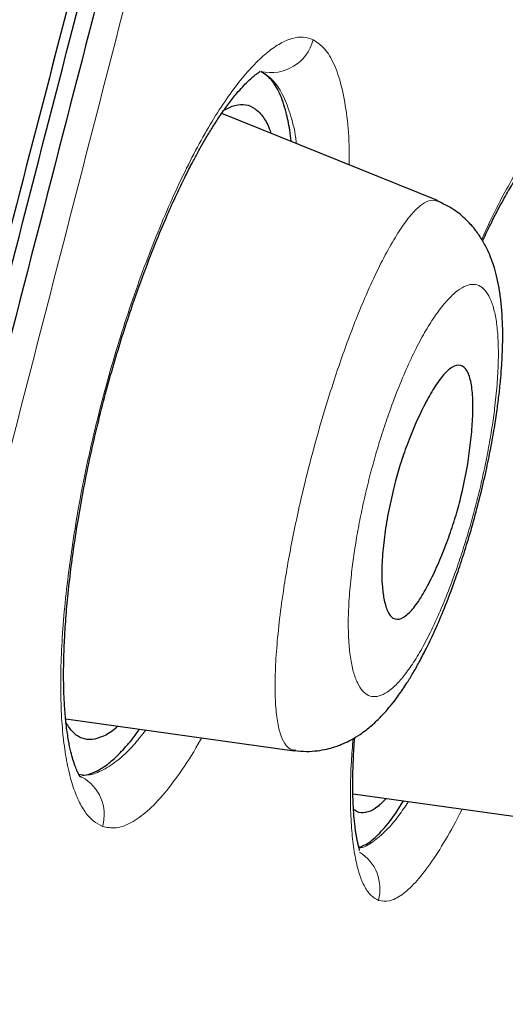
# Model space of a CAD drawing. Header units: millimetres. Extents: x 8 to 830, y 12 to 2106.
# Tile 607 of 624: x 801.58 to 804.91, y 1813.7 to 1820.47. Entities that reach past the tile are written whole.
import ezdxf

# ---------------------------------------------------------------- set-up
doc = ezdxf.new("R2010")
doc.units = ezdxf.units.MM

msp = doc.modelspace()

# ---------------------------------------------------------------- linework, layer by layer
at = {"color": 7, "linetype": 'Continuous', "lineweight": 30}
for p, q in [((803.1671, 1819.8745), (803.1665, 1819.8748)), ((803.1671, 1819.8745), (803.1665, 1819.8748)), ((804.4494, 1819.2275), (802.9666, 1819.8266)), ((801.8943, 1815.6648), (803.4638, 1815.4442)), ((802.0439, 1815.5224), (802.0445, 1815.5223)), ((802.0439, 1815.5224), (802.0445, 1815.5223)), ((801.9857, 1815.2813), (801.9904, 1815.2805)), ((801.9857, 1815.2813), (801.9904, 1815.2805)), ((803.8684, 1815.1498), (805.332, 1814.9441)), ((803.924, 1815.0186), (803.9244, 1815.0186)), ((803.924, 1815.0186), (803.9244, 1815.0186))]:
    msp.add_line(p, q, dxfattribs=at)
at = {"color": 8, "linetype": 'Continuous', "lineweight": 0}
for centre, radius, start, end in [((803.3047, 1820.406), 0.2996, 256.76119, 345.75359), ((801.8639, 1815.0056), 0.2949, 344.14804, 61.36757), ((803.7566, 1814.4961), 0.297, 344.46522, 58.00863)]:
    msp.add_arc(centre, radius, start, end, dxfattribs=at)
at = {"color": 7, "linetype": 'Continuous', "lineweight": 30}
for points, knots in [([(815.2417, 1879.5397), (815.2409, 1879.5373), (815.2387, 1879.5308), (815.2013, 1879.4128), (815.1085, 1879.0931), (814.9525, 1878.525), (814.7273, 1877.6975), (814.4294, 1876.6159), (814.0555, 1875.2452), (813.6418, 1873.7246), (813.2077, 1872.1222), (812.7774, 1870.5248), (812.2816, 1868.6694), (811.7162, 1866.5249), (811.0923, 1864.109), (810.3848, 1861.3452), (809.6032, 1858.2686), (808.758, 1854.9241), (807.9052, 1851.5401), (807.0493, 1848.1425), (805.9117, 1843.6193), (804.4836, 1837.9633), (802.7686, 1831.1854), (801.0519, 1824.4365), (799.3364, 1817.7065), (797.6446, 1811.1258), (795.9816, 1804.6729), (794.3485, 1798.3482), (792.9402, 1792.8889), (791.7576, 1788.3045), (790.8009, 1784.5914), (789.8488, 1780.8899), (789.2341, 1778.4891), (788.9253, 1777.283)], [0, 0, 0, 0, 0.01834, 0.049646, 0.081159, 0.112776, 0.144427, 0.176122, 0.207963, 0.24004, 0.261619, 0.283406, 0.305452, 0.327787, 0.350088, 0.372164, 0.398331, 0.424187, 0.449771, 0.475138, 0.500324, 0.550384, 0.600197, 0.649769, 0.69912, 0.748534, 0.794887, 0.841452, 0.888204, 0.915872, 0.943695, 0.971714, 1, 1, 1, 1]), ([(815.2417, 1879.5397), (815.2409, 1879.5373), (815.2387, 1879.5308), (815.2013, 1879.4128), (815.1085, 1879.0931), (814.9525, 1878.525), (814.7273, 1877.6975), (814.4294, 1876.6159), (814.0555, 1875.2452), (813.6418, 1873.7246), (813.2077, 1872.1222), (812.7774, 1870.5248), (812.2816, 1868.6694), (811.7162, 1866.5249), (811.0923, 1864.109), (810.3848, 1861.3452), (809.6032, 1858.2686), (808.758, 1854.9241), (807.9052, 1851.5401), (807.0493, 1848.1425), (805.9117, 1843.6193), (804.4836, 1837.9633), (802.7686, 1831.1854), (801.0519, 1824.4365), (799.3364, 1817.7065), (797.6446, 1811.1258), (795.9816, 1804.6729), (794.3485, 1798.3482), (792.9402, 1792.8889), (791.7576, 1788.3045), (790.8009, 1784.5914), (789.8488, 1780.8899), (789.2341, 1778.4891), (788.9253, 1777.283)], [0, 0, 0, 0, 0.01834, 0.049646, 0.081159, 0.112776, 0.144427, 0.176122, 0.207963, 0.24004, 0.261619, 0.283406, 0.305452, 0.327787, 0.350088, 0.372164, 0.398331, 0.424187, 0.449771, 0.475138, 0.500324, 0.550384, 0.600197, 0.649769, 0.69912, 0.748534, 0.794887, 0.841452, 0.888204, 0.915872, 0.943695, 0.971714, 1, 1, 1, 1]), ([(816.606, 1877.6246), (816.6053, 1877.6216), (816.6037, 1877.6153), (816.5654, 1877.4833), (816.476, 1877.1593), (816.3364, 1876.6304), (816.1546, 1875.9404), (815.9425, 1875.1439), (815.6847, 1874.1765), (815.3781, 1873.02), (815.0342, 1871.7254), (814.6569, 1870.3025), (814.2523, 1868.7707), (813.8291, 1867.1614), (813.4009, 1865.5147), (812.9834, 1863.8877), (812.5382, 1862.1413), (812.0186, 1860.0972), (811.4221, 1857.7456), (810.75, 1855.0942), (810.0636, 1852.3857), (809.3673, 1849.6416), (808.6639, 1846.8752), (807.7212, 1843.1697), (806.5319, 1838.5173), (805.0971, 1832.9208), (803.6566, 1827.3237), (802.2119, 1821.7314), (800.7649, 1816.1424), (799.3873, 1810.8518), (798.0849, 1805.8564), (796.8575, 1801.1587), (795.6305, 1796.4662), (794.5587, 1792.367), (793.642, 1788.8629), (792.8804, 1785.9489), (792.1257, 1783.0587), (791.3799, 1780.1956), (790.8985, 1778.3357), (790.6576, 1777.4049)], [0, 0, 0, 0, 0.028654, 0.059928, 0.09124, 0.122572, 0.14765, 0.172731, 0.197817, 0.222921, 0.248052, 0.269017, 0.290007, 0.311024, 0.326805, 0.342591, 0.358372, 0.374141, 0.395139, 0.416112, 0.437059, 0.457984, 0.478883, 0.499762, 0.54148, 0.583159, 0.624801, 0.666394, 0.707958, 0.749542, 0.784512, 0.819509, 0.85453, 0.889572, 0.911612, 0.933672, 0.955754, 0.977859, 1, 1, 1, 1]), ([(816.6058, 1877.6236), (816.605, 1877.6206), (816.6034, 1877.6142), (816.5653, 1877.4832), (816.476, 1877.1593), (816.3364, 1876.6304), (816.1546, 1875.9404), (815.9425, 1875.1439), (815.6847, 1874.1765), (815.3781, 1873.02), (815.0342, 1871.7254), (814.6569, 1870.3025), (814.2523, 1868.7707), (813.8291, 1867.1614), (813.4009, 1865.5147), (812.9834, 1863.8877), (812.5382, 1862.1413), (812.0186, 1860.0972), (811.4221, 1857.7456), (810.75, 1855.0942), (810.0636, 1852.3857), (809.3673, 1849.6416), (808.6639, 1846.8752), (807.7212, 1843.1697), (806.5319, 1838.5173), (805.0971, 1832.9208), (803.6566, 1827.3237), (802.2119, 1821.7314), (800.7649, 1816.1424), (799.3873, 1810.8518), (798.0849, 1805.8564), (796.8575, 1801.1587), (795.6305, 1796.4662), (794.5587, 1792.367), (793.642, 1788.8629), (792.8804, 1785.9489), (792.1257, 1783.0587), (791.3799, 1780.1956), (790.8985, 1778.3357), (790.6576, 1777.4049)], [0, 0, 0, 0, 0.027628, 0.058936, 0.090281, 0.121646, 0.14675, 0.171858, 0.19697, 0.2221, 0.247258, 0.268245, 0.289258, 0.310297, 0.326094, 0.341896, 0.357694, 0.37348, 0.3945, 0.415495, 0.436465, 0.457411, 0.478333, 0.499234, 0.540995, 0.582719, 0.624404, 0.666041, 0.70765, 0.749277, 0.784284, 0.819319, 0.854376, 0.889455, 0.911519, 0.933602, 0.955707, 0.977835, 1, 1, 1, 1]), ([(790.8326, 1777.52), (791.1125, 1778.6273), (791.6831, 1780.8847), (792.5905, 1784.4145), (793.5243, 1788.0286), (794.4734, 1791.6827), (795.532, 1795.7489), (796.7013, 1800.2336), (797.9791, 1805.1329), (799.4152, 1810.6497), (801.0061, 1816.7719), (802.7371, 1823.4942), (804.4612, 1830.2154), (806.1796, 1836.934), (807.6041, 1842.5243), (808.7382, 1846.9804), (809.5859, 1850.3067), (810.4225, 1853.5854), (811.2413, 1856.7875), (811.9877, 1859.6971), (812.6526, 1862.2782), (813.2329, 1864.5158), (813.7599, 1866.524), (814.2266, 1868.2807), (814.6364, 1869.8152), (815.0539, 1871.3724), (815.4541, 1872.8663), (815.8152, 1874.2092), (816.1013, 1875.2723), (816.3401, 1876.1676), (816.5092, 1876.8028), (816.5923, 1877.0832), (816.596, 1877.0962), (816.5979, 1877.1025)], [0, 0, 0, 0, 0.026664, 0.054357, 0.082001, 0.109685, 0.137453, 0.17399, 0.210713, 0.24757, 0.297859, 0.348126, 0.398373, 0.448601, 0.498899, 0.524186, 0.549552, 0.574879, 0.600129, 0.625492, 0.64667, 0.667756, 0.688924, 0.710123, 0.731243, 0.752352, 0.784057, 0.815599, 0.846785, 0.877833, 0.919215, 0.960784, 1, 1, 1, 1]), ([(816.5918, 1876.7213), (816.5898, 1876.7152), (816.5857, 1876.7027), (816.4996, 1876.4204), (816.3251, 1875.774), (816.0773, 1874.8559), (815.7819, 1873.7708), (815.4122, 1872.4103), (815.0038, 1870.9003), (814.5782, 1869.3248), (814.161, 1867.7711), (813.6872, 1865.9928), (813.154, 1863.9605), (812.5688, 1861.6934), (811.9006, 1859.0858), (811.1555, 1856.1624), (810.3435, 1852.9648), (809.522, 1849.7227), (808.6968, 1846.4605), (807.5916, 1842.0893), (806.1975, 1836.5887), (804.5093, 1829.9591), (802.8091, 1823.3125), (801.0975, 1816.6609), (799.5838, 1810.8439), (798.2836, 1805.8613), (797.1983, 1801.7126), (796.1133, 1797.5672), (795.0315, 1793.4304), (793.9568, 1789.3134), (792.8993, 1785.2412), (791.8597, 1781.214), (791.2066, 1778.6308), (790.8792, 1777.336)], [0, 0, 0, 0, 0.039392, 0.081265, 0.123167, 0.154792, 0.186451, 0.217971, 0.249506, 0.270698, 0.291841, 0.312877, 0.334073, 0.355258, 0.376322, 0.401743, 0.427011, 0.451975, 0.476801, 0.50158, 0.551155, 0.600863, 0.650713, 0.700608, 0.750487, 0.781648, 0.812807, 0.843984, 0.875217, 0.906469, 0.937628, 0.968734, 1, 1, 1, 1]), ([(802.0044, 1815.2649), (802.0032, 1815.2636), (802.0008, 1815.2611), (801.9946, 1815.2671), (801.9859, 1815.2803), (801.9739, 1815.3031), (801.9599, 1815.3362), (801.9446, 1815.3812), (801.9286, 1815.4399), (801.913, 1815.5147), (801.8987, 1815.6111), (801.8883, 1815.7186), (801.8822, 1815.8291), (801.8798, 1815.9378), (801.8805, 1816.0503), (801.8844, 1816.1739), (801.8926, 1816.3177), (801.9064, 1816.4844), (801.9259, 1816.663), (801.951, 1816.8507), (801.9814, 1817.0449), (802.019, 1817.254), (802.0635, 1817.4708), (802.1133, 1817.6876), (802.167, 1817.8981), (802.2237, 1818.1003), (802.2823, 1818.2934), (802.3514, 1818.505), (802.4311, 1818.7294), (802.515, 1818.945), (802.5902, 1819.1233), (802.6537, 1819.2643), (802.7093, 1819.3801), (802.7551, 1819.4705), (802.7922, 1819.5403), (802.8263, 1819.602), (802.8634, 1819.6663), (802.9084, 1819.7399), (802.9603, 1819.8192), (803.0164, 1819.8976), (803.0802, 1819.9777), (803.1446, 1820.0472), (803.1906, 1820.0871), (803.2199, 1820.108), (803.2284, 1820.1134), (803.227, 1820.1147), (803.2265, 1820.1152)], [0, 0, 0, 0, 0.026366, 0.050257, 0.071649, 0.090534, 0.113057, 0.133, 0.151163, 0.173982, 0.198152, 0.222135, 0.244012, 0.263763, 0.2819, 0.301848, 0.324226, 0.349032, 0.376258, 0.400788, 0.426977, 0.454815, 0.48362, 0.511666, 0.538897, 0.56532, 0.590915, 0.61569, 0.651298, 0.685028, 0.710641, 0.734091, 0.754017, 0.770416, 0.783297, 0.793849, 0.807616, 0.824596, 0.844789, 0.867928, 0.891454, 0.926184, 0.9602, 0.973847, 0.990157, 1, 1, 1, 1]), ([(802.0044, 1815.2649), (802.0032, 1815.2636), (802.0008, 1815.2611), (801.9946, 1815.2671), (801.9859, 1815.2803), (801.9739, 1815.3031), (801.9599, 1815.3362), (801.9446, 1815.3812), (801.9286, 1815.4399), (801.913, 1815.5147), (801.8987, 1815.6111), (801.8883, 1815.7186), (801.8822, 1815.8291), (801.8798, 1815.9378), (801.8805, 1816.0503), (801.8844, 1816.1739), (801.8926, 1816.3177), (801.9064, 1816.4844), (801.9259, 1816.663), (801.951, 1816.8507), (801.9814, 1817.0449), (802.019, 1817.254), (802.0635, 1817.4708), (802.1133, 1817.6876), (802.167, 1817.8981), (802.2237, 1818.1003), (802.2823, 1818.2934), (802.3514, 1818.505), (802.4311, 1818.7294), (802.515, 1818.945), (802.5902, 1819.1233), (802.6537, 1819.2643), (802.7093, 1819.3801), (802.7551, 1819.4705), (802.7922, 1819.5403), (802.8263, 1819.602), (802.8634, 1819.6663), (802.9084, 1819.7399), (802.9603, 1819.8192), (803.0164, 1819.8976), (803.0802, 1819.9777), (803.1446, 1820.0472), (803.1906, 1820.0871), (803.2199, 1820.108), (803.2284, 1820.1134), (803.227, 1820.1147), (803.2265, 1820.1152)], [0, 0, 0, 0, 0.026366, 0.050257, 0.071649, 0.090534, 0.113057, 0.133, 0.151163, 0.173982, 0.198152, 0.222135, 0.244012, 0.263763, 0.2819, 0.301848, 0.324226, 0.349032, 0.376258, 0.400788, 0.426977, 0.454815, 0.48362, 0.511666, 0.538897, 0.56532, 0.590915, 0.61569, 0.651298, 0.685028, 0.710641, 0.734091, 0.754017, 0.770416, 0.783297, 0.793849, 0.807616, 0.824596, 0.844789, 0.867928, 0.891454, 0.926184, 0.9602, 0.973847, 0.990157, 1, 1, 1, 1]), ([(803.4426, 1819.6343), (803.4398, 1819.66), (803.4319, 1819.734), (803.4068, 1819.8483), (803.3659, 1819.97), (803.3085, 1820.0666), (803.2603, 1820.0984), (803.2361, 1820.1143)], [0, 0, 0, 0, 0.097126, 0.279443, 0.520841, 0.759795, 1, 1, 1, 1]), ([(803.4426, 1819.6343), (803.4398, 1819.66), (803.4319, 1819.734), (803.4068, 1819.8483), (803.3659, 1819.97), (803.3085, 1820.0666), (803.2603, 1820.0984), (803.2361, 1820.1143)], [0, 0, 0, 0, 0.097126, 0.279443, 0.520841, 0.759795, 1, 1, 1, 1]), ([(802.9816, 1819.8476), (803.0073, 1819.8609), (803.0604, 1819.8884), (803.1322, 1819.8906), (803.1979, 1819.8633), (803.2533, 1819.8017), (803.2885, 1819.7429), (803.3018, 1819.6966), (803.3036, 1819.6905)], [0, 0, 0, 0, 0.183129, 0.379246, 0.576107, 0.773852, 0.970127, 1, 1, 1, 1]), ([(802.9816, 1819.8476), (803.0073, 1819.8609), (803.0604, 1819.8884), (803.1322, 1819.8906), (803.1979, 1819.8633), (803.2533, 1819.8017), (803.2885, 1819.7429), (803.3018, 1819.6966), (803.3036, 1819.6905)], [0, 0, 0, 0, 0.183129, 0.379246, 0.576107, 0.773852, 0.970127, 1, 1, 1, 1]), ([(804.7594, 1818.9488), (804.7647, 1818.9607), (804.7876, 1819.0112), (804.8258, 1819.0887), (804.8699, 1819.1746), (804.9065, 1819.2416), (804.9362, 1819.2937), (804.9615, 1819.336), (804.9835, 1819.3716), (805.0056, 1819.4062), (805.0309, 1819.4439), (805.0598, 1819.4846), (805.0904, 1819.5245), (805.119, 1819.5586), (805.1433, 1819.5848), (805.1611, 1819.6017), (805.1714, 1819.6112), (805.1805, 1819.6177), (805.1783, 1819.617), (805.1778, 1819.6169)], [0, 0, 0, 0, 0.029114, 0.124321, 0.20891, 0.273033, 0.329465, 0.378195, 0.419213, 0.45894, 0.513654, 0.584081, 0.658408, 0.736431, 0.812783, 0.887452, 0.936302, 0.984709, 1, 1, 1, 1]), ([(804.7594, 1818.9488), (804.7647, 1818.9607), (804.7876, 1819.0112), (804.8258, 1819.0887), (804.8699, 1819.1746), (804.9065, 1819.2416), (804.9362, 1819.2937), (804.9615, 1819.336), (804.9835, 1819.3716), (805.0056, 1819.4062), (805.0309, 1819.4439), (805.0598, 1819.4846), (805.0904, 1819.5245), (805.119, 1819.5586), (805.1433, 1819.5848), (805.1611, 1819.6017), (805.1714, 1819.6112), (805.1805, 1819.6177), (805.1783, 1819.617), (805.1778, 1819.6169)], [0, 0, 0, 0, 0.029114, 0.124321, 0.20891, 0.273033, 0.329465, 0.378195, 0.419213, 0.45894, 0.513654, 0.584081, 0.658408, 0.736431, 0.812783, 0.887452, 0.936302, 0.984709, 1, 1, 1, 1]), ([(803.4644, 1815.4467), (803.4925, 1815.4438), (803.5452, 1815.4385), (803.6213, 1815.4437), (803.6855, 1815.4551), (803.7366, 1815.4693), (803.7748, 1815.4829), (803.8138, 1815.4991), (803.8603, 1815.522), (803.9211, 1815.559), (803.987, 1815.609), (804.0487, 1815.6663), (804.1015, 1815.7236), (804.1461, 1815.7783), (804.1808, 1815.8249), (804.2105, 1815.8676), (804.2439, 1815.9183), (804.2815, 1815.9796), (804.3255, 1816.0573), (804.3738, 1816.1497), (804.4288, 1816.2651), (804.4906, 1816.4082), (804.5491, 1816.5603), (804.6028, 1816.7139), (804.6505, 1816.8628), (804.6982, 1817.0256), (804.743, 1817.196), (804.7824, 1817.364), (804.8145, 1817.5201), (804.8396, 1817.6607), (804.8584, 1817.785), (804.8729, 1817.8992), (804.8834, 1818.0017), (804.8903, 1818.0916), (804.8944, 1818.1674), (804.8968, 1818.2417), (804.8974, 1818.3247), (804.8948, 1818.4187), (804.8879, 1818.5142), (804.8762, 1818.6056), (804.8606, 1818.6879), (804.842, 1818.7589), (804.8205, 1818.8227), (804.7932, 1818.8883), (804.7577, 1818.9553), (804.7105, 1819.0252), (804.6463, 1819.098), (804.5584, 1819.1715), (804.4862, 1819.2059), (804.4477, 1819.2243)], [0, 0, 0, 0, 0.0193598, 0.0362905, 0.0505954, 0.062145, 0.0708722, 0.0770492, 0.0910062, 0.1090267, 0.1303094, 0.1521725, 0.173649, 0.1915249, 0.2056649, 0.2186551, 0.2316936, 0.251354, 0.2715243, 0.2953178, 0.323414, 0.3557912, 0.3924929, 0.419425, 0.4483393, 0.4792455, 0.5120444, 0.5437668, 0.57309, 0.6000433, 0.6244824, 0.6463628, 0.6693138, 0.6887065, 0.7045652, 0.7197178, 0.7385117, 0.7610836, 0.7862102, 0.8099098, 0.8319233, 0.8522396, 0.8678925, 0.8847742, 0.9047975, 0.9226222, 0.9445589, 0.9705094, 1, 1, 1, 1]), ([(804.1561, 1817.283), (804.1681, 1817.3266), (804.1933, 1817.4176), (804.2585, 1817.6046), (804.3363, 1817.7836), (804.4188, 1817.9322), (804.4849, 1818.027), (804.5496, 1818.0894), (804.6093, 1818.1031), (804.6547, 1818.0628), (804.6816, 1817.9804), (804.6932, 1817.8668), (804.692, 1817.7322), (804.6802, 1817.5871), (804.6558, 1817.4003), (804.6184, 1817.2102), (804.566, 1817.0283), (804.5188, 1816.89), (804.4643, 1816.7517), (804.4035, 1816.6194), (804.34, 1816.5025), (804.2752, 1816.411), (804.2127, 1816.354), (804.164, 1816.3437), (804.1297, 1816.3644), (804.1039, 1816.4032), (804.0825, 1816.47), (804.0698, 1816.5609), (804.0653, 1816.6447), (804.0666, 1816.7208), (804.0711, 1816.7957), (804.0786, 1816.8738), (804.0925, 1816.9798), (804.1159, 1817.1166), (804.1429, 1817.2283), (804.1561, 1817.283)], [0, 0, 0, 0, 0.023749, 0.049465, 0.106909, 0.139008, 0.173448, 0.210146, 0.248943, 0.288215, 0.325297, 0.360019, 0.392314, 0.422509, 0.450325, 0.499299, 0.523525, 0.549617, 0.577854, 0.607998, 0.640399, 0.674773, 0.7114, 0.750195, 0.771838, 0.791931, 0.826501, 0.854285, 0.874943, 0.891599, 0.908048, 0.924086, 0.939822, 0.970503, 1, 1, 1, 1]), ([(802.2526, 1815.6145), (802.2477, 1815.6096), (802.2132, 1815.5755), (802.1536, 1815.542), (802.0756, 1815.5165), (802.0053, 1815.5263), (801.9447, 1815.5641), (801.9123, 1815.6139), (801.897, 1815.6374)], [0, 0, 0, 0, 0.033024, 0.230269, 0.428875, 0.626122, 0.823214, 1, 1, 1, 1]), ([(802.2526, 1815.6145), (802.2477, 1815.6096), (802.2132, 1815.5755), (802.1536, 1815.542), (802.0756, 1815.5165), (802.0053, 1815.5263), (801.9447, 1815.5641), (801.9123, 1815.6139), (801.897, 1815.6374)], [0, 0, 0, 0, 0.033024, 0.230269, 0.428875, 0.626122, 0.823214, 1, 1, 1, 1]), ([(802.0056, 1815.278), (802.0057, 1815.278), (802.0261, 1815.2745), (802.0717, 1815.2882), (802.1426, 1815.3214), (802.2186, 1815.3796), (802.2978, 1815.4596), (802.3591, 1815.5315), (802.3942, 1815.5828), (802.4015, 1815.5935)], [0, 0, 0, 0, 0.0005, 0.188404, 0.377093, 0.568246, 0.76071, 0.949867, 1, 1, 1, 1]), ([(802.0056, 1815.278), (802.0057, 1815.278), (802.0261, 1815.2745), (802.0717, 1815.2882), (802.1426, 1815.3214), (802.2186, 1815.3796), (802.2978, 1815.4596), (802.3591, 1815.5315), (802.3942, 1815.5828), (802.4015, 1815.5935)], [0, 0, 0, 0, 0.0005, 0.188404, 0.377093, 0.568246, 0.76071, 0.949867, 1, 1, 1, 1]), ([(803.9135, 1814.7586), (803.9126, 1814.7635), (803.9109, 1814.7724), (803.9053, 1814.7945), (803.8997, 1814.8185), (803.8942, 1814.8455), (803.8897, 1814.8711), (803.8857, 1814.8973), (803.8804, 1814.9376), (803.874, 1815.0024), (803.8683, 1815.1012), (803.8663, 1815.2286), (803.8692, 1815.3739), (803.8765, 1815.4838), (803.88, 1815.5354)], [0, 0, 0, 0, 0.095234, 0.173925, 0.235725, 0.283324, 0.326902, 0.367339, 0.404616, 0.497281, 0.606848, 0.733799, 0.875145, 1, 1, 1, 1]), ([(803.9135, 1814.7586), (803.9126, 1814.7635), (803.9109, 1814.7724), (803.9053, 1814.7945), (803.8997, 1814.8185), (803.8942, 1814.8455), (803.8897, 1814.8711), (803.8857, 1814.8973), (803.8804, 1814.9376), (803.874, 1815.0024), (803.8683, 1815.1012), (803.8663, 1815.2286), (803.8692, 1815.3739), (803.8765, 1815.4838), (803.88, 1815.5354)], [0, 0, 0, 0, 0.095234, 0.173925, 0.235725, 0.283324, 0.326902, 0.367339, 0.404616, 0.497281, 0.606848, 0.733799, 0.875145, 1, 1, 1, 1]), ([(804.0973, 1815.1176), (804.0787, 1815.0984), (804.0337, 1815.0518), (803.9703, 1815.0197), (803.9136, 1815.0138), (803.8842, 1815.0334), (803.8724, 1815.0413)], [0, 0, 0, 0, 0.208982, 0.507186, 0.802562, 1, 1, 1, 1]), ([(804.0973, 1815.1176), (804.0787, 1815.0984), (804.0337, 1815.0518), (803.9703, 1815.0197), (803.9136, 1815.0138), (803.8842, 1815.0334), (803.8724, 1815.0413)], [0, 0, 0, 0, 0.208982, 0.507186, 0.802562, 1, 1, 1, 1]), ([(803.9087, 1814.7807), (803.9315, 1814.7895), (803.9791, 1814.8078), (804.0622, 1814.8868), (804.1416, 1814.9824), (804.1946, 1815.0679), (804.2152, 1815.1011)], [0, 0, 0, 0, 0.256185, 0.537655, 0.820532, 1, 1, 1, 1]), ([(803.9087, 1814.7807), (803.9315, 1814.7895), (803.9791, 1814.8078), (804.0622, 1814.8868), (804.1416, 1814.9824), (804.1946, 1815.0679), (804.2152, 1815.1011)], [0, 0, 0, 0, 0.256185, 0.537655, 0.820532, 1, 1, 1, 1])]:
    msp.add_open_spline(points, degree=3, knots=knots, dxfattribs=at)
at = {"color": 8, "linetype": 'Continuous', "lineweight": 0}
for points, knots in [([(816.5804, 1876.0527), (816.5793, 1876.0488), (816.5769, 1876.0406), (816.5351, 1875.9187), (816.4426, 1875.6015), (816.3003, 1875.0867), (816.116, 1874.4135), (815.9002, 1873.6292), (815.6378, 1872.6808), (815.3255, 1871.5468), (814.9762, 1870.2722), (814.5934, 1868.8719), (814.1842, 1867.3625), (813.7217, 1865.6383), (813.2024, 1863.6647), (812.6314, 1861.4469), (812.02, 1859.0447), (811.3802, 1856.5144), (810.7213, 1853.897), (810.0497, 1851.2226), (809.3709, 1848.5171), (808.6878, 1845.7927), (807.7694, 1842.1248), (806.6077, 1837.501), (805.1981, 1831.9249), (803.7784, 1826.3432), (802.3519, 1820.7646), (800.9217, 1815.2248), (799.4863, 1809.7206), (798.0527, 1804.2494), (796.6154, 1798.7812), (795.3704, 1794.0446), (794.3224, 1790.0483), (793.4711, 1786.7899), (792.6344, 1783.5682), (791.8116, 1780.3767), (791.2934, 1778.3202), (791.0333, 1777.288)], [0, 0, 0, 0, 0.027695, 0.058894, 0.090028, 0.121166, 0.146177, 0.171284, 0.196414, 0.221444, 0.246463, 0.267448, 0.288438, 0.309296, 0.330126, 0.351186, 0.372225, 0.393197, 0.414217, 0.435226, 0.456147, 0.477015, 0.497875, 0.539987, 0.582177, 0.624368, 0.666516, 0.708656, 0.750043, 0.791463, 0.832917, 0.874415, 0.899547, 0.924608, 0.949641, 0.974722, 1, 1, 1, 1]), ([(816.5804, 1876.0527), (816.5793, 1876.0488), (816.5769, 1876.0406), (816.5351, 1875.9187), (816.4426, 1875.6015), (816.3003, 1875.0867), (816.116, 1874.4135), (815.9002, 1873.6292), (815.6378, 1872.6808), (815.3255, 1871.5468), (814.9762, 1870.2722), (814.5934, 1868.8719), (814.1842, 1867.3625), (813.7217, 1865.6383), (813.2024, 1863.6647), (812.6314, 1861.4469), (812.02, 1859.0447), (811.3802, 1856.5144), (810.7213, 1853.897), (810.0497, 1851.2226), (809.3709, 1848.5171), (808.6878, 1845.7927), (807.7694, 1842.1248), (806.6077, 1837.501), (805.1981, 1831.9249), (803.7784, 1826.3432), (802.3519, 1820.7646), (800.9217, 1815.2248), (799.4863, 1809.7206), (798.0527, 1804.2494), (796.6154, 1798.7812), (795.3704, 1794.0446), (794.3224, 1790.0483), (793.4711, 1786.7899), (792.6344, 1783.5682), (791.8116, 1780.3767), (791.2934, 1778.3202), (791.0333, 1777.288)], [0, 0, 0, 0, 0.027695, 0.058894, 0.090028, 0.121166, 0.146177, 0.171284, 0.196414, 0.221444, 0.246463, 0.267448, 0.288438, 0.309296, 0.330126, 0.351186, 0.372225, 0.393197, 0.414217, 0.435226, 0.456147, 0.477015, 0.497875, 0.539987, 0.582177, 0.624368, 0.666516, 0.708656, 0.750043, 0.791463, 0.832917, 0.874415, 0.899547, 0.924608, 0.949641, 0.974722, 1, 1, 1, 1]), ([(776.723, 1780.0839), (777.0666, 1781.2876), (777.7537, 1783.6953), (778.8031, 1787.4364), (779.8596, 1791.2214), (780.9213, 1795.0419), (781.987, 1798.8809), (783.2332, 1803.3744), (784.6611, 1808.5217), (786.2715, 1814.3158), (787.8857, 1820.1092), (789.5147, 1825.8982), (791.155, 1831.684), (792.7999, 1837.4661), (794.4484, 1843.2373), (795.8213, 1848.0276), (796.9126, 1851.8342), (797.724, 1854.669), (798.5233, 1857.4725), (799.3043, 1860.227), (800.0613, 1862.9104), (800.7761, 1865.482), (801.4472, 1867.9214), (801.8314, 1869.3648), (802.0234, 1870.0865)], [0, 0, 0, 0, 0.041658, 0.083322, 0.12499, 0.166658, 0.208327, 0.249998, 0.312501, 0.37501, 0.437516, 0.500023, 0.56253, 0.625037, 0.687542, 0.750042, 0.781293, 0.812545, 0.843795, 0.875043, 0.906288, 0.937529, 0.968766, 1, 1, 1, 1]), ([(776.723, 1780.0839), (777.0666, 1781.2876), (777.7537, 1783.6953), (778.8031, 1787.4364), (779.8596, 1791.2214), (780.9213, 1795.0419), (781.987, 1798.8809), (783.2332, 1803.3744), (784.6611, 1808.5217), (786.2715, 1814.3158), (787.8857, 1820.1092), (789.5147, 1825.8982), (791.155, 1831.684), (792.7999, 1837.4661), (794.4484, 1843.2373), (795.8213, 1848.0276), (796.9126, 1851.8342), (797.724, 1854.669), (798.5233, 1857.4725), (799.3043, 1860.227), (800.0613, 1862.9104), (800.7761, 1865.482), (801.4472, 1867.9214), (801.8314, 1869.3648), (802.0234, 1870.0865)], [0, 0, 0, 0, 0.041658, 0.083322, 0.12499, 0.166658, 0.208327, 0.249998, 0.312501, 0.37501, 0.437516, 0.500023, 0.56253, 0.625037, 0.687542, 0.750042, 0.781293, 0.812545, 0.843795, 0.875043, 0.906288, 0.937529, 0.968766, 1, 1, 1, 1]), ([(802.1476, 1814.925), (802.1259, 1814.9358), (802.0824, 1814.9573), (802.026, 1815.0222), (801.9767, 1815.11), (801.9355, 1815.222), (801.9026, 1815.3568), (801.8786, 1815.5137), (801.8637, 1815.6918), (801.8585, 1815.89), (801.8633, 1816.1068), (801.8781, 1816.3394), (801.9026, 1816.585), (801.9365, 1816.8413), (801.9795, 1817.1056), (802.0315, 1817.3754), (802.0923, 1817.6481), (802.1615, 1817.9211), (802.2385, 1818.1909), (802.322, 1818.4548), (802.4109, 1818.7101), (802.5042, 1818.9544), (802.6007, 1819.1854), (802.6995, 1819.4006), (802.7996, 1819.5977), (802.8999, 1819.774), (802.9993, 1819.9278), (803.0969, 1820.0591), (803.1919, 1820.1672), (803.2833, 1820.2514), (803.3704, 1820.3112), (803.4521, 1820.3454), (803.5282, 1820.3557), (803.5728, 1820.3401), (803.5951, 1820.3323)], [0, 0, 0, 0, 0.031342, 0.062628, 0.093875, 0.12509, 0.156281, 0.187463, 0.218665, 0.249933, 0.281252, 0.312563, 0.343861, 0.37513, 0.406358, 0.437545, 0.46871, 0.499906, 0.531134, 0.562367, 0.59362, 0.624888, 0.65615, 0.687385, 0.718581, 0.749743, 0.780925, 0.812173, 0.843485, 0.874837, 0.906195, 0.937524, 0.968796, 1, 1, 1, 1]), ([(802.1476, 1814.925), (802.1259, 1814.9358), (802.0824, 1814.9573), (802.026, 1815.0222), (801.9767, 1815.11), (801.9355, 1815.222), (801.9026, 1815.3568), (801.8786, 1815.5137), (801.8637, 1815.6918), (801.8585, 1815.89), (801.8633, 1816.1068), (801.8781, 1816.3394), (801.9026, 1816.585), (801.9365, 1816.8413), (801.9795, 1817.1056), (802.0315, 1817.3754), (802.0923, 1817.6481), (802.1615, 1817.9211), (802.2385, 1818.1909), (802.322, 1818.4548), (802.4109, 1818.7101), (802.5042, 1818.9544), (802.6007, 1819.1854), (802.6995, 1819.4006), (802.7996, 1819.5977), (802.8999, 1819.774), (802.9993, 1819.9278), (803.0969, 1820.0591), (803.1919, 1820.1672), (803.2833, 1820.2514), (803.3704, 1820.3112), (803.4521, 1820.3454), (803.5282, 1820.3557), (803.5728, 1820.3401), (803.5951, 1820.3323)], [0, 0, 0, 0, 0.031342, 0.062628, 0.093875, 0.12509, 0.156281, 0.187463, 0.218665, 0.249933, 0.281252, 0.312563, 0.343861, 0.37513, 0.406358, 0.437545, 0.46871, 0.499906, 0.531134, 0.562367, 0.59362, 0.624888, 0.65615, 0.687385, 0.718581, 0.749743, 0.780925, 0.812173, 0.843485, 0.874837, 0.906195, 0.937524, 0.968796, 1, 1, 1, 1]), ([(803.5951, 1820.3323), (803.6222, 1820.3142), (803.6763, 1820.2781), (803.7402, 1820.1687), (803.7908, 1820.0223), (803.825, 1819.8344), (803.8432, 1819.6511), (803.8429, 1819.5181), (803.8428, 1819.4726)], [0, 0, 0, 0, 0.1811, 0.362379, 0.543681, 0.724827, 0.905757, 1, 1, 1, 1]), ([(803.5951, 1820.3323), (803.6222, 1820.3142), (803.6763, 1820.2781), (803.7402, 1820.1687), (803.7908, 1820.0223), (803.825, 1819.8344), (803.8432, 1819.6511), (803.8429, 1819.5181), (803.8428, 1819.4726)], [0, 0, 0, 0, 0.1811, 0.362379, 0.543681, 0.724827, 0.905757, 1, 1, 1, 1]), ([(803.4797, 1819.6193), (803.4783, 1819.6316), (803.4691, 1819.7117), (803.4374, 1819.8282), (803.3846, 1819.9638), (803.3181, 1820.0632), (803.2634, 1820.0973), (803.2361, 1820.1143)], [0, 0, 0, 0, 0.043354, 0.282107, 0.521292, 0.760663, 1, 1, 1, 1]), ([(803.4797, 1819.6193), (803.4783, 1819.6316), (803.4691, 1819.7117), (803.4374, 1819.8282), (803.3846, 1819.9638), (803.3181, 1820.0632), (803.2634, 1820.0973), (803.2361, 1820.1143)], [0, 0, 0, 0, 0.043354, 0.282107, 0.521292, 0.760663, 1, 1, 1, 1]), ([(804.7528, 1818.9603), (804.7721, 1819.0032), (804.8217, 1819.1131), (804.901, 1819.2673), (804.9893, 1819.4228), (805.0749, 1819.5548), (805.1572, 1819.6633), (805.2353, 1819.7474), (805.3086, 1819.8066), (805.376, 1819.8394), (805.4375, 1819.8477), (805.4722, 1819.8299), (805.4896, 1819.821)], [0, 0, 0, 0, 0.066099, 0.169462, 0.272912, 0.376599, 0.480499, 0.58453, 0.688581, 0.792546, 0.896354, 1, 1, 1, 1]), ([(804.7528, 1818.9603), (804.7721, 1819.0032), (804.8217, 1819.1131), (804.901, 1819.2673), (804.9893, 1819.4228), (805.0749, 1819.5548), (805.1572, 1819.6633), (805.2353, 1819.7474), (805.3086, 1819.8066), (805.376, 1819.8394), (805.4375, 1819.8477), (805.4722, 1819.8299), (805.4896, 1819.821)], [0, 0, 0, 0, 0.066099, 0.169462, 0.272912, 0.376599, 0.480499, 0.58453, 0.688581, 0.792546, 0.896354, 1, 1, 1, 1]), ([(803.4755, 1815.4486), (803.4628, 1815.4494), (803.4337, 1815.4513), (803.3977, 1815.4908), (803.3665, 1815.56), (803.3448, 1815.6597), (803.3329, 1815.7885), (803.3317, 1815.9444), (803.3407, 1816.1237), (803.3597, 1816.3235), (803.386, 1816.5225), (803.4169, 1816.7136), (803.4499, 1816.8923), (803.4883, 1817.0761), (803.5363, 1817.2838), (803.595, 1817.5136), (803.6653, 1817.7613), (803.734, 1817.9815), (803.7991, 1818.1727), (803.8591, 1818.3358), (803.9197, 1818.4883), (803.9873, 1818.6451), (804.0609, 1818.7999), (804.139, 1818.9443), (804.2136, 1819.0619), (804.2834, 1819.1508), (804.3469, 1819.2072), (804.4026, 1819.2342), (804.433, 1819.2269), (804.4477, 1819.2233)], [0, 0, 0, 0, 0.031443, 0.071893, 0.112331, 0.152751, 0.193164, 0.233579, 0.274013, 0.314449, 0.354868, 0.385185, 0.415525, 0.445927, 0.47641, 0.517138, 0.557896, 0.598578, 0.628999, 0.659329, 0.689663, 0.720044, 0.760595, 0.801129, 0.841526, 0.881674, 0.921692, 0.96195, 1, 1, 1, 1]), ([(804.7455, 1817.2679), (804.7562, 1817.3152), (804.7775, 1817.4094), (804.8041, 1817.5486), (804.8265, 1817.6845), (804.8461, 1817.83), (804.861, 1817.9815), (804.8683, 1818.1329), (804.8666, 1818.2679), (804.8564, 1818.3852), (804.8376, 1818.4828), (804.8106, 1818.5595), (804.7763, 1818.6149), (804.7348, 1818.6467), (804.6869, 1818.6548), (804.6329, 1818.639), (804.5742, 1818.6), (804.511, 1818.5385), (804.4452, 1818.4557), (804.3776, 1818.3519), (804.3095, 1818.228), (804.2419, 1818.0867), (804.1756, 1817.9292), (804.1173, 1817.7728), (804.0672, 1817.6236), (804.025, 1817.4856), (803.9865, 1817.3457), (803.9519, 1817.2047), (803.9212, 1817.0635), (803.895, 1816.9241), (803.8733, 1816.7878), (803.8545, 1816.6414), (803.8406, 1816.489), (803.8344, 1816.3368), (803.8375, 1816.2019), (803.8492, 1816.0847), (803.8691, 1815.9868), (803.897, 1815.9097), (803.932, 1815.8539), (803.9737, 1815.8215), (804.0217, 1815.8134), (804.075, 1815.8285), (804.133, 1815.8672), (804.195, 1815.9291), (804.2596, 1816.0122), (804.3259, 1816.1169), (804.3925, 1816.2409), (804.459, 1816.3836), (804.524, 1816.5417), (804.5816, 1816.6989), (804.6311, 1816.8482), (804.6729, 1816.9866), (804.7116, 1817.1268), (804.7342, 1817.2208), (804.7455, 1817.2679)], [0, 0, 0, 0, 0.015709, 0.031276, 0.046865, 0.062637, 0.083405, 0.104092, 0.125059, 0.145743, 0.166443, 0.187492, 0.208402, 0.229093, 0.249898, 0.270582, 0.291551, 0.31236, 0.333572, 0.354269, 0.374815, 0.395701, 0.416419, 0.43734, 0.453196, 0.468787, 0.484287, 0.499874, 0.515457, 0.531166, 0.546832, 0.562515, 0.583511, 0.604195, 0.624949, 0.645699, 0.66641, 0.687414, 0.708389, 0.729099, 0.749875, 0.770696, 0.791421, 0.812377, 0.833454, 0.854151, 0.874839, 0.895517, 0.916529, 0.937329, 0.953235, 0.968869, 0.984399, 1, 1, 1, 1]), ([(801.9842, 1815.2837), (802.0016, 1815.2804), (802.0495, 1815.2715), (802.1376, 1815.3019), (802.2458, 1815.3705), (802.3488, 1815.4648), (802.4165, 1815.5512), (802.4449, 1815.5874)], [0, 0, 0, 0, 0.132833, 0.365761, 0.598813, 0.831736, 1, 1, 1, 1]), ([(801.9842, 1815.2837), (802.0016, 1815.2804), (802.0495, 1815.2715), (802.1376, 1815.3019), (802.2458, 1815.3705), (802.3488, 1815.4648), (802.4165, 1815.5512), (802.4449, 1815.5874)], [0, 0, 0, 0, 0.132833, 0.365761, 0.598813, 0.831736, 1, 1, 1, 1]), ([(802.8283, 1815.5336), (802.8259, 1815.5292), (802.7813, 1815.4456), (802.6951, 1815.3124), (802.5723, 1815.1461), (802.4543, 1815.0241), (802.3431, 1814.9447), (802.239, 1814.9061), (802.1781, 1814.9187), (802.1476, 1814.925)], [0, 0, 0, 0, 0.009136, 0.174506, 0.339545, 0.504514, 0.669526, 0.834644, 1, 1, 1, 1]), ([(802.8283, 1815.5336), (802.8259, 1815.5292), (802.7813, 1815.4456), (802.6951, 1815.3124), (802.5723, 1815.1461), (802.4543, 1815.0241), (802.3431, 1814.9447), (802.239, 1814.9061), (802.1781, 1814.9187), (802.1476, 1814.925)], [0, 0, 0, 0, 0.009136, 0.174506, 0.339545, 0.504514, 0.669526, 0.834644, 1, 1, 1, 1]), ([(804.0427, 1814.4165), (804.0254, 1814.4259), (803.9907, 1814.4446), (803.9476, 1814.5065), (803.9117, 1814.5918), (803.8837, 1814.7021), (803.8638, 1814.8357), (803.8522, 1814.9916), (803.8496, 1815.1696), (803.8544, 1815.3483), (803.8643, 1815.4749), (803.8684, 1815.5284)], [0, 0, 0, 0, 0.114773, 0.229435, 0.344027, 0.458552, 0.573002, 0.687388, 0.801772, 0.916291, 1, 1, 1, 1]), ([(804.0427, 1814.4165), (804.0254, 1814.4259), (803.9907, 1814.4446), (803.9476, 1814.5065), (803.9117, 1814.5918), (803.8837, 1814.7021), (803.8638, 1814.8357), (803.8522, 1814.9916), (803.8496, 1815.1696), (803.8544, 1815.3483), (803.8643, 1815.4749), (803.8684, 1815.5284)], [0, 0, 0, 0, 0.114773, 0.229435, 0.344027, 0.458552, 0.573002, 0.687388, 0.801772, 0.916291, 1, 1, 1, 1]), ([(803.9097, 1814.7767), (803.9101, 1814.7767), (803.9353, 1814.775), (803.9937, 1814.8086), (804.0839, 1814.8803), (804.17, 1814.9769), (804.2268, 1815.0621), (804.2496, 1815.0962)], [0, 0, 0, 0, 0.004084, 0.275325, 0.546947, 0.818544, 1, 1, 1, 1]), ([(803.9097, 1814.7767), (803.9101, 1814.7767), (803.9353, 1814.775), (803.9937, 1814.8086), (804.0839, 1814.8803), (804.17, 1814.9769), (804.2268, 1815.0621), (804.2496, 1815.0962)], [0, 0, 0, 0, 0.004084, 0.275325, 0.546947, 0.818544, 1, 1, 1, 1]), ([(804.618, 1815.0445), (804.6171, 1815.0425), (804.5784, 1814.9599), (804.5039, 1814.8298), (804.3968, 1814.6594), (804.2957, 1814.5332), (804.2019, 1814.4485), (804.1157, 1814.4039), (804.0671, 1814.4123), (804.0427, 1814.4165)], [0, 0, 0, 0, 0.004025, 0.17009, 0.336018, 0.50195, 0.667902, 0.833881, 1, 1, 1, 1]), ([(804.618, 1815.0445), (804.6171, 1815.0425), (804.5784, 1814.9599), (804.5039, 1814.8298), (804.3968, 1814.6594), (804.2957, 1814.5332), (804.2019, 1814.4485), (804.1157, 1814.4039), (804.0671, 1814.4123), (804.0427, 1814.4165)], [0, 0, 0, 0, 0.004025, 0.17009, 0.336018, 0.50195, 0.667902, 0.833881, 1, 1, 1, 1])]:
    msp.add_open_spline(points, degree=3, knots=knots, dxfattribs=at)

doc.saveas('drawing.dxf')
